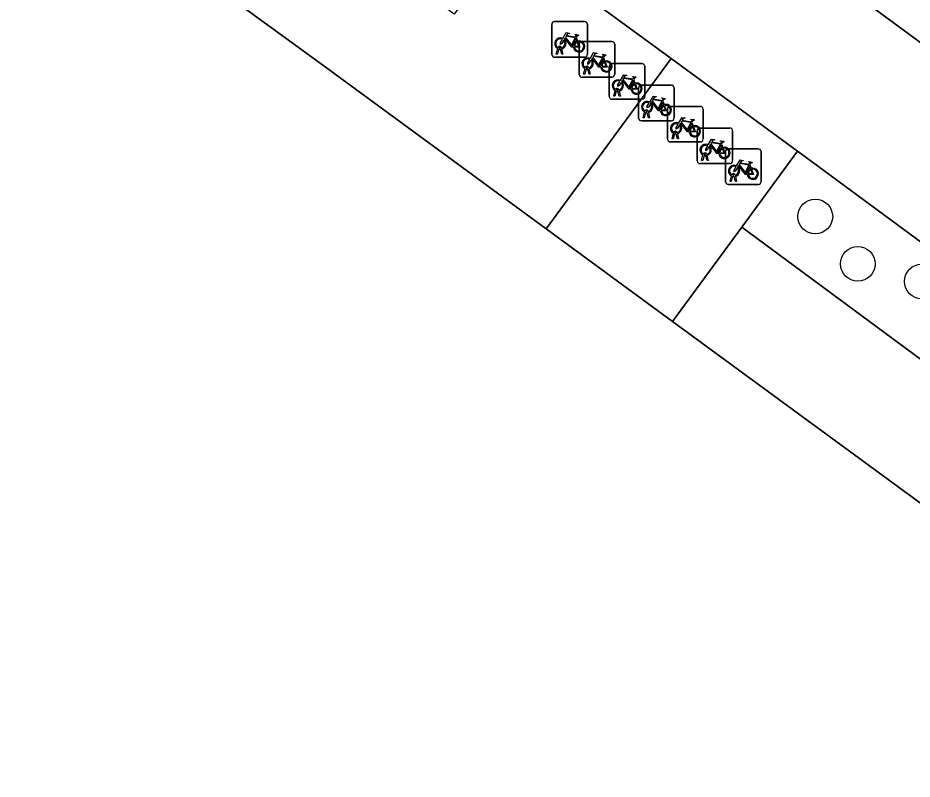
# Model space of a CAD drawing. Extents: x 161087 to 161926, y 382572 to 383873.
# Drawn here: x 161339.62 to 161364.75, y 383527.74 to 383549.12 of the extents above; entities that cross this region are included whole.
import ezdxf

# ---------------------------------------------------------------- set-up
doc = ezdxf.new("R2010")
doc.units = 0
for name, color, linetype in [('IMGEO_Boom', 7, 'Continuous'), ('IMGEO_Fietsenrek', 7, 'Continuous'), ('IMGEO_Fietspad_gesloten', 7, 'Continuous'), ('IMGEO_Groenvoorziening', 7, 'Continuous'), ('IMGEO_Pand', 7, 'Continuous'), ('IMGEO_Voetgangersgebied_open', 7, 'Continuous'), ('IMGEO_Voetpad_gesloten', 7, 'Continuous'), ('IMGEO_Voetpad_open', 7, 'Continuous')]:
    doc.layers.add(name, color=color, linetype=linetype)

msp = doc.modelspace()

# ---------------------------------------------------------------- linework, layer by layer
at = {"layer": 'IMGEO_Boom'}
for centre in [(161362.026, 383543.541), (161363.221, 383542.212), (161365.019, 383541.719)]:
    msp.add_circle(centre, 0.489, dxfattribs=at)
at = {"layer": 'IMGEO_Fietsenrek'}
for p, q in [((161354.623, 383548.092), (161354.623, 383548.933)), ((161354.623, 383548.933), (161354.623, 383548.092)), ((161354.698, 383549.017), (161355.539, 383549.017)), ((161355.539, 383549.017), (161354.698, 383549.017)), ((161355.623, 383548.942), (161355.623, 383548.101)), ((161355.623, 383548.101), (161355.623, 383548.942)), ((161355.31, 383548.566), (161355.346, 383548.471)), ((161355.465, 383548.455), (161356.306, 383548.455)), ((161356.306, 383548.455), (161355.465, 383548.455)), ((161354.75, 383548.101), (161354.789, 383548.261)), ((161354.819, 383548.249), (161354.784, 383548.101)), ((161354.861, 383548.273), (161354.86, 383548.277)), ((161354.902, 383548.101), (161354.868, 383548.243)), ((161354.892, 383548.284), (161354.893, 383548.277)), ((161354.9, 383548.247), (161354.935, 383548.101)), ((161355.39, 383547.53), (161355.39, 383548.371)), ((161355.39, 383548.371), (161355.39, 383547.53)), ((161356.39, 383548.38), (161356.39, 383547.539)), ((161356.39, 383547.539), (161356.39, 383548.38)), ((161355.548, 383548.017), (161354.707, 383548.017)), ((161354.707, 383548.017), (161355.548, 383548.017)), ((161354.784, 383548.101), (161354.75, 383548.101)), ((161354.935, 383548.101), (161354.902, 383548.101)), ((161356.077, 383548.004), (161356.113, 383547.909)), ((161355.517, 383547.539), (161355.556, 383547.699)), ((161355.586, 383547.687), (161355.551, 383547.539)), ((161355.628, 383547.711), (161355.627, 383547.715)), ((161355.669, 383547.539), (161355.635, 383547.681)), ((161355.659, 383547.722), (161355.66, 383547.715)), ((161355.667, 383547.685), (161355.702, 383547.539)), ((161356.237, 383546.91), (161356.237, 383547.751)), ((161356.237, 383547.751), (161356.237, 383546.91)), ((161356.312, 383547.835), (161357.153, 383547.835)), ((161357.153, 383547.835), (161356.312, 383547.835)), ((161357.237, 383547.76), (161357.237, 383546.919)), ((161357.237, 383546.919), (161357.237, 383547.76)), ((161356.315, 383547.455), (161355.474, 383547.455)), ((161355.474, 383547.455), (161356.315, 383547.455)), ((161355.551, 383547.539), (161355.517, 383547.539)), ((161355.702, 383547.539), (161355.669, 383547.539)), ((161356.924, 383547.384), (161356.96, 383547.289)), ((161357.135, 383547.232), (161357.976, 383547.232)), ((161357.976, 383547.232), (161357.135, 383547.232)), ((161356.364, 383546.919), (161356.403, 383547.079)), ((161356.398, 383546.919), (161356.364, 383546.919)), ((161356.433, 383547.067), (161356.398, 383546.919)), ((161356.475, 383547.091), (161356.474, 383547.095)), ((161356.516, 383546.919), (161356.482, 383547.061)), ((161356.506, 383547.102), (161356.507, 383547.095)), ((161356.514, 383547.065), (161356.549, 383546.919)), ((161356.549, 383546.919), (161356.516, 383546.919)), ((161357.06, 383546.307), (161357.06, 383547.148)), ((161357.06, 383547.148), (161357.06, 383546.307)), ((161358.06, 383547.157), (161358.06, 383546.316)), ((161358.06, 383546.316), (161358.06, 383547.157)), ((161357.162, 383546.835), (161356.321, 383546.835)), ((161356.321, 383546.835), (161357.162, 383546.835)), ((161357.747, 383546.781), (161357.783, 383546.686)), ((161357.187, 383546.316), (161357.226, 383546.476)), ((161357.256, 383546.464), (161357.221, 383546.316)), ((161357.298, 383546.488), (161357.297, 383546.492)), ((161357.339, 383546.316), (161357.305, 383546.458)), ((161357.329, 383546.499), (161357.33, 383546.492)), ((161357.337, 383546.462), (161357.372, 383546.316)), ((161357.874, 383545.71), (161357.874, 383546.551)), ((161357.874, 383546.551), (161357.874, 383545.71)), ((161357.949, 383546.635), (161358.79, 383546.635)), ((161358.79, 383546.635), (161357.949, 383546.635)), ((161358.874, 383546.56), (161358.874, 383545.719)), ((161358.874, 383545.719), (161358.874, 383546.56)), ((161357.985, 383546.232), (161357.144, 383546.232)), ((161357.144, 383546.232), (161357.985, 383546.232)), ((161357.221, 383546.316), (161357.187, 383546.316)), ((161357.372, 383546.316), (161357.339, 383546.316)), ((161358.561, 383546.184), (161358.597, 383546.089)), ((161358.705, 383545.102), (161358.705, 383545.943)), ((161358.705, 383545.943), (161358.705, 383545.102)), ((161358.78, 383546.027), (161359.621, 383546.027)), ((161359.621, 383546.027), (161358.78, 383546.027)), ((161359.705, 383545.952), (161359.705, 383545.111)), ((161359.705, 383545.111), (161359.705, 383545.952)), ((161358.001, 383545.719), (161358.04, 383545.879)), ((161358.035, 383545.719), (161358.001, 383545.719)), ((161358.07, 383545.867), (161358.035, 383545.719)), ((161358.112, 383545.891), (161358.111, 383545.895)), ((161358.153, 383545.719), (161358.119, 383545.861)), ((161358.143, 383545.902), (161358.144, 383545.895)), ((161358.151, 383545.865), (161358.186, 383545.719)), ((161358.186, 383545.719), (161358.153, 383545.719)), ((161358.799, 383545.635), (161357.958, 383545.635)), ((161357.958, 383545.635), (161358.799, 383545.635)), ((161359.392, 383545.576), (161359.428, 383545.481)), ((161359.579, 383545.442), (161360.42, 383545.442)), ((161360.42, 383545.442), (161359.579, 383545.442)), ((161358.832, 383545.111), (161358.871, 383545.271)), ((161358.901, 383545.259), (161358.866, 383545.111)), ((161358.943, 383545.283), (161358.942, 383545.287)), ((161358.984, 383545.111), (161358.95, 383545.253)), ((161358.974, 383545.294), (161358.975, 383545.287)), ((161358.982, 383545.257), (161359.017, 383545.111)), ((161359.504, 383544.517), (161359.504, 383545.358)), ((161359.504, 383545.358), (161359.504, 383544.517)), ((161360.504, 383545.367), (161360.504, 383544.526)), ((161360.504, 383544.526), (161360.504, 383545.367)), ((161359.63, 383545.027), (161358.789, 383545.027)), ((161358.789, 383545.027), (161359.63, 383545.027)), ((161358.866, 383545.111), (161358.832, 383545.111)), ((161359.017, 383545.111), (161358.984, 383545.111)), ((161360.191, 383544.991), (161360.227, 383544.896)), ((161359.631, 383544.526), (161359.67, 383544.686)), ((161359.7, 383544.674), (161359.665, 383544.526)), ((161359.742, 383544.698), (161359.741, 383544.702)), ((161359.783, 383544.526), (161359.749, 383544.668)), ((161359.773, 383544.709), (161359.774, 383544.702)), ((161359.781, 383544.672), (161359.816, 383544.526)), ((161360.429, 383544.442), (161359.588, 383544.442)), ((161359.588, 383544.442), (161360.429, 383544.442)), ((161359.665, 383544.526), (161359.631, 383544.526)), ((161359.816, 383544.526), (161359.783, 383544.526))]:
    msp.add_line(p, q, dxfattribs=at)
for points in [[(161354.936, 383548.543), (161355.031, 383548.707), (161355.117, 383548.693), (161355.119, 383548.684), (161355.063, 383548.673), (161355.036, 383548.628), (161355.292, 383548.587)], [(161354.957, 383548.491), (161354.905, 383548.401), (161354.865, 383548.376), (161354.866, 383548.423), (161354.921, 383548.517)], [(161355.232, 383548.299), (161355.182, 383548.299), (161354.991, 383548.55), (161354.972, 383548.518)], [(161355.279, 383548.562), (161355.022, 383548.603), (161355.005, 383548.574), (161355.172, 383548.354), (161355.279, 383548.562)], [(161355.327, 383548.464), (161355.297, 383548.541), (161355.188, 383548.323), (161355.231, 383548.323)], [(161355.261, 383548.323), (161355.381, 383548.322), (161355.337, 383548.436)], [(161355.357, 383548.443), (161355.412, 383548.298), (161355.262, 383548.298)], [(161355.292, 383548.587), (161355.317, 383548.636), (161355.311, 383548.64), (161355.288, 383548.644), (161355.276, 383548.651), (161355.275, 383548.654), (161355.277, 383548.659), (161355.372, 383548.644), (161355.374, 383548.634), (161355.364, 383548.621), (161355.352, 383548.615), (161355.338, 383548.621), (161355.31, 383548.566)], [(161355.724, 383547.929), (161355.672, 383547.839), (161355.632, 383547.814), (161355.633, 383547.861), (161355.688, 383547.955)], [(161355.703, 383547.981), (161355.798, 383548.145), (161355.884, 383548.131), (161355.886, 383548.122), (161355.83, 383548.111), (161355.803, 383548.066), (161356.059, 383548.025)], [(161355.999, 383547.737), (161355.949, 383547.737), (161355.758, 383547.988), (161355.739, 383547.956)], [(161356.046, 383548), (161355.789, 383548.041), (161355.772, 383548.012), (161355.939, 383547.792), (161356.046, 383548)], [(161356.094, 383547.902), (161356.064, 383547.979), (161355.955, 383547.761), (161355.998, 383547.761)], [(161356.059, 383548.025), (161356.084, 383548.074), (161356.078, 383548.078), (161356.055, 383548.082), (161356.043, 383548.089), (161356.042, 383548.092), (161356.044, 383548.097), (161356.139, 383548.082), (161356.141, 383548.072), (161356.131, 383548.059), (161356.119, 383548.053), (161356.105, 383548.059), (161356.077, 383548.004)], [(161356.028, 383547.761), (161356.148, 383547.76), (161356.104, 383547.874)], [(161356.124, 383547.881), (161356.179, 383547.736), (161356.029, 383547.736)], [(161356.55, 383547.361), (161356.645, 383547.525), (161356.731, 383547.511), (161356.733, 383547.502), (161356.677, 383547.491), (161356.65, 383547.446), (161356.906, 383547.405)], [(161356.893, 383547.38), (161356.636, 383547.421), (161356.619, 383547.392), (161356.786, 383547.172), (161356.893, 383547.38)], [(161356.906, 383547.405), (161356.931, 383547.454), (161356.925, 383547.458), (161356.902, 383547.462), (161356.89, 383547.469), (161356.889, 383547.472), (161356.891, 383547.477), (161356.986, 383547.462), (161356.988, 383547.452), (161356.978, 383547.439), (161356.966, 383547.433), (161356.952, 383547.439), (161356.924, 383547.384)], [(161356.571, 383547.309), (161356.519, 383547.219), (161356.479, 383547.194), (161356.48, 383547.241), (161356.535, 383547.335)], [(161356.846, 383547.117), (161356.796, 383547.117), (161356.605, 383547.368), (161356.586, 383547.336)], [(161356.941, 383547.282), (161356.911, 383547.359), (161356.802, 383547.141), (161356.845, 383547.141)], [(161356.875, 383547.141), (161356.995, 383547.14), (161356.951, 383547.254)], [(161356.971, 383547.261), (161357.026, 383547.116), (161356.876, 383547.116)], [(161357.373, 383546.758), (161357.468, 383546.922), (161357.554, 383546.908), (161357.556, 383546.899), (161357.5, 383546.888), (161357.473, 383546.843), (161357.729, 383546.802)], [(161357.394, 383546.706), (161357.342, 383546.616), (161357.302, 383546.591), (161357.303, 383546.638), (161357.358, 383546.732)], [(161357.669, 383546.514), (161357.619, 383546.514), (161357.428, 383546.765), (161357.409, 383546.733)], [(161357.716, 383546.777), (161357.459, 383546.818), (161357.442, 383546.789), (161357.609, 383546.569), (161357.716, 383546.777)], [(161357.764, 383546.679), (161357.734, 383546.756), (161357.625, 383546.538), (161357.668, 383546.538)], [(161357.794, 383546.658), (161357.849, 383546.513), (161357.699, 383546.513)], [(161357.729, 383546.802), (161357.754, 383546.851), (161357.748, 383546.855), (161357.725, 383546.859), (161357.713, 383546.866), (161357.712, 383546.869), (161357.714, 383546.874), (161357.809, 383546.859), (161357.811, 383546.849), (161357.801, 383546.836), (161357.789, 383546.83), (161357.775, 383546.836), (161357.747, 383546.781)], [(161357.698, 383546.538), (161357.818, 383546.537), (161357.774, 383546.651)], [(161358.187, 383546.161), (161358.282, 383546.325), (161358.368, 383546.311), (161358.37, 383546.302), (161358.314, 383546.291), (161358.287, 383546.246), (161358.543, 383546.205)], [(161358.483, 383545.917), (161358.433, 383545.917), (161358.242, 383546.168), (161358.223, 383546.136)], [(161358.53, 383546.18), (161358.273, 383546.221), (161358.256, 383546.192), (161358.423, 383545.972), (161358.53, 383546.18)], [(161358.578, 383546.082), (161358.548, 383546.159), (161358.439, 383545.941), (161358.482, 383545.941)], [(161358.543, 383546.205), (161358.568, 383546.254), (161358.562, 383546.258), (161358.539, 383546.262), (161358.527, 383546.269), (161358.526, 383546.272), (161358.528, 383546.277), (161358.623, 383546.262), (161358.625, 383546.252), (161358.615, 383546.239), (161358.603, 383546.233), (161358.589, 383546.239), (161358.561, 383546.184)], [(161358.208, 383546.109), (161358.156, 383546.019), (161358.116, 383545.994), (161358.117, 383546.041), (161358.172, 383546.135)], [(161358.512, 383545.941), (161358.632, 383545.94), (161358.588, 383546.054)], [(161358.608, 383546.061), (161358.663, 383545.916), (161358.513, 383545.916)], [(161359.018, 383545.553), (161359.113, 383545.717), (161359.199, 383545.703), (161359.201, 383545.694), (161359.145, 383545.683), (161359.118, 383545.638), (161359.374, 383545.597)], [(161359.374, 383545.597), (161359.399, 383545.646), (161359.393, 383545.65), (161359.37, 383545.654), (161359.358, 383545.661), (161359.357, 383545.664), (161359.359, 383545.669), (161359.454, 383545.654), (161359.456, 383545.644), (161359.446, 383545.631), (161359.434, 383545.625), (161359.42, 383545.631), (161359.392, 383545.576)], [(161359.039, 383545.501), (161358.987, 383545.411), (161358.947, 383545.386), (161358.948, 383545.433), (161359.003, 383545.527)], [(161359.314, 383545.309), (161359.264, 383545.309), (161359.073, 383545.56), (161359.054, 383545.528)], [(161359.361, 383545.572), (161359.104, 383545.613), (161359.087, 383545.584), (161359.254, 383545.364), (161359.361, 383545.572)], [(161359.409, 383545.474), (161359.379, 383545.551), (161359.27, 383545.333), (161359.313, 383545.333)], [(161359.343, 383545.333), (161359.463, 383545.332), (161359.419, 383545.446)], [(161359.439, 383545.453), (161359.494, 383545.308), (161359.344, 383545.308)], [(161359.838, 383544.916), (161359.786, 383544.826), (161359.746, 383544.801), (161359.747, 383544.848), (161359.802, 383544.942)], [(161359.817, 383544.968), (161359.912, 383545.132), (161359.998, 383545.118), (161360, 383545.109), (161359.944, 383545.098), (161359.917, 383545.053), (161360.173, 383545.012)], [(161360.113, 383544.724), (161360.063, 383544.724), (161359.872, 383544.975), (161359.853, 383544.943)], [(161360.16, 383544.987), (161359.903, 383545.028), (161359.886, 383544.999), (161360.053, 383544.779), (161360.16, 383544.987)], [(161360.208, 383544.889), (161360.178, 383544.966), (161360.069, 383544.748), (161360.112, 383544.748)], [(161360.173, 383545.012), (161360.198, 383545.061), (161360.192, 383545.065), (161360.169, 383545.069), (161360.157, 383545.076), (161360.156, 383545.079), (161360.158, 383545.084), (161360.253, 383545.069), (161360.255, 383545.059), (161360.245, 383545.046), (161360.233, 383545.04), (161360.219, 383545.046), (161360.191, 383544.991)], [(161360.142, 383544.748), (161360.262, 383544.747), (161360.218, 383544.861)], [(161360.238, 383544.868), (161360.293, 383544.723), (161360.143, 383544.723)]]:
    msp.add_lwpolyline(points, dxfattribs=at)
for centre, radius, start, end in [((161354.701, 383548.939), 0.0779, 92.4484, 184.2845), ((161354.701, 383548.939), 0.0779, 92.4484, 184.2845), ((161355.545, 383548.939), 0.0779, 2.4484, 94.2845), ((161355.545, 383548.939), 0.0779, 2.4484, 94.2845), ((161354.863, 383548.402), 0.159, 62.6766, 242.1369), ((161354.863, 383548.402), 0.129, 63.3192, 238.903), ((161354.863, 383548.402), 0.129, 283.6043, 43.4302), ((161354.863, 383548.402), 0.159, 283.5766, 46.6042), ((161355.39, 383548.318), 0.159, 113.3408, 178.3217), ((161355.39, 383548.318), 0.159, 187.0065, 105.7708), ((161355.39, 383548.318), 0.129, 113.923, 177.9556), ((161355.39, 383548.318), 0.129, 188.6715, 104.5883), ((161355.468, 383548.377), 0.0779, 92.4484, 184.2845), ((161355.468, 383548.377), 0.0779, 92.4484, 184.2845), ((161356.312, 383548.377), 0.0779, 2.4484, 94.2845), ((161356.312, 383548.377), 0.0779, 2.4484, 94.2845), ((161354.843, 383548.273), 0.0499, 12.8025, 158.6934), ((161354.863, 383548.402), 0.159, 253.9967, 271.7867), ((161354.843, 383548.273), 0.0174, 12.8025, 163.4502), ((161354.863, 383548.402), 0.129, 253.415, 269.0204), ((161354.701, 383548.095), 0.0779, 182.4484, 274.2845), ((161354.701, 383548.095), 0.0779, 182.4484, 274.2845), ((161355.63, 383547.84), 0.159, 62.6766, 242.1369), ((161355.63, 383547.84), 0.129, 63.3192, 238.903), ((161355.545, 383548.095), 0.0779, 272.4484, 4.2845), ((161355.545, 383548.095), 0.0779, 272.4484, 4.2845), ((161355.63, 383547.84), 0.129, 283.6043, 43.4302), ((161355.63, 383547.84), 0.159, 283.5766, 46.6042), ((161356.157, 383547.756), 0.159, 187.0065, 105.7708), ((161355.61, 383547.711), 0.0499, 12.8025, 158.6934), ((161355.63, 383547.84), 0.159, 253.9967, 271.7867), ((161355.61, 383547.711), 0.0174, 12.8025, 163.4502), ((161355.63, 383547.84), 0.129, 253.415, 269.0204), ((161356.157, 383547.756), 0.159, 113.3408, 178.3217), ((161356.157, 383547.756), 0.129, 113.923, 177.9556), ((161356.157, 383547.756), 0.129, 188.6715, 104.5883), ((161356.315, 383547.757), 0.0779, 92.4484, 184.2845), ((161356.315, 383547.757), 0.0779, 92.4484, 184.2845), ((161357.159, 383547.757), 0.0779, 2.4484, 94.2845), ((161357.159, 383547.757), 0.0779, 2.4484, 94.2845), ((161355.468, 383547.533), 0.0779, 182.4484, 274.2845), ((161355.468, 383547.533), 0.0779, 182.4484, 274.2845), ((161356.312, 383547.533), 0.0779, 272.4484, 4.2845), ((161356.312, 383547.533), 0.0779, 272.4484, 4.2845), ((161356.477, 383547.22), 0.159, 62.6766, 242.1369), ((161356.477, 383547.22), 0.129, 63.3192, 238.903), ((161356.477, 383547.22), 0.129, 283.6043, 43.4302), ((161356.477, 383547.22), 0.159, 283.5766, 46.6042), ((161357.004, 383547.136), 0.159, 113.3408, 178.3217), ((161357.004, 383547.136), 0.159, 187.0065, 105.7708), ((161357.004, 383547.136), 0.129, 113.923, 177.9556), ((161357.004, 383547.136), 0.129, 188.6715, 104.5883), ((161357.138, 383547.154), 0.0779, 92.4484, 184.2845), ((161357.138, 383547.154), 0.0779, 92.4484, 184.2845), ((161357.982, 383547.154), 0.0779, 2.4484, 94.2845), ((161357.982, 383547.154), 0.0779, 2.4484, 94.2845), ((161356.315, 383546.913), 0.0779, 182.4484, 274.2845), ((161356.315, 383546.913), 0.0779, 182.4484, 274.2845), ((161356.457, 383547.091), 0.0499, 12.8025, 158.6934), ((161356.477, 383547.22), 0.159, 253.9967, 271.7867), ((161356.457, 383547.091), 0.0174, 12.8025, 163.4502), ((161356.477, 383547.22), 0.129, 253.415, 269.0204), ((161357.159, 383546.913), 0.0779, 272.4484, 4.2845), ((161357.159, 383546.913), 0.0779, 272.4484, 4.2845), ((161357.3, 383546.617), 0.159, 62.6766, 242.1369), ((161357.3, 383546.617), 0.129, 63.3192, 238.903), ((161357.3, 383546.617), 0.129, 283.6043, 43.4302), ((161357.3, 383546.617), 0.159, 283.5766, 46.6042), ((161357.827, 383546.533), 0.159, 113.3408, 178.3217), ((161357.827, 383546.533), 0.159, 187.0065, 105.7708), ((161357.827, 383546.533), 0.129, 188.6715, 104.5883), ((161357.28, 383546.488), 0.0499, 12.8025, 158.6934), ((161357.3, 383546.617), 0.159, 253.9967, 271.7867), ((161357.28, 383546.488), 0.0174, 12.8025, 163.4502), ((161357.3, 383546.617), 0.129, 253.415, 269.0204), ((161357.827, 383546.533), 0.129, 113.923, 177.9556), ((161357.952, 383546.557), 0.0779, 92.4484, 184.2845), ((161357.952, 383546.557), 0.0779, 92.4484, 184.2845), ((161358.796, 383546.557), 0.0779, 2.4484, 94.2845), ((161358.796, 383546.557), 0.0779, 2.4484, 94.2845), ((161357.138, 383546.31), 0.0779, 182.4484, 274.2845), ((161357.138, 383546.31), 0.0779, 182.4484, 274.2845), ((161358.114, 383546.02), 0.159, 62.6766, 242.1369), ((161357.982, 383546.31), 0.0779, 272.4484, 4.2845), ((161357.982, 383546.31), 0.0779, 272.4484, 4.2845), ((161358.114, 383546.02), 0.129, 63.3192, 238.903), ((161358.094, 383545.891), 0.0499, 12.8025, 158.6934), ((161358.094, 383545.891), 0.0174, 12.8025, 163.4502), ((161358.114, 383546.02), 0.129, 283.6043, 43.4302), ((161358.114, 383546.02), 0.159, 283.5766, 46.6042), ((161358.641, 383545.936), 0.159, 113.3408, 178.3217), ((161358.641, 383545.936), 0.159, 187.0065, 105.7708), ((161358.641, 383545.936), 0.129, 113.923, 177.9556), ((161358.641, 383545.936), 0.129, 188.6715, 104.5883), ((161358.783, 383545.949), 0.0779, 92.4484, 184.2845), ((161358.783, 383545.949), 0.0779, 92.4484, 184.2845), ((161359.627, 383545.949), 0.0779, 2.4484, 94.2845), ((161359.627, 383545.949), 0.0779, 2.4484, 94.2845), ((161357.952, 383545.713), 0.0779, 182.4484, 274.2845), ((161357.952, 383545.713), 0.0779, 182.4484, 274.2845), ((161358.114, 383546.02), 0.159, 253.9967, 271.7867), ((161358.114, 383546.02), 0.129, 253.415, 269.0204), ((161358.796, 383545.713), 0.0779, 272.4484, 4.2845), ((161358.796, 383545.713), 0.0779, 272.4484, 4.2845), ((161358.945, 383545.412), 0.159, 62.6766, 242.1369), ((161358.945, 383545.412), 0.129, 63.3192, 238.903), ((161358.945, 383545.412), 0.129, 283.6043, 43.4302), ((161358.945, 383545.412), 0.159, 283.5766, 46.6042), ((161359.472, 383545.328), 0.159, 113.3408, 178.3217), ((161359.472, 383545.328), 0.159, 187.0065, 105.7708), ((161359.472, 383545.328), 0.129, 113.923, 177.9556), ((161359.472, 383545.328), 0.129, 188.6715, 104.5883), ((161359.582, 383545.364), 0.0779, 92.4484, 184.2845), ((161359.582, 383545.364), 0.0779, 92.4484, 184.2845), ((161360.426, 383545.364), 0.0779, 2.4484, 94.2845), ((161360.426, 383545.364), 0.0779, 2.4484, 94.2845), ((161358.925, 383545.283), 0.0499, 12.8025, 158.6934), ((161358.945, 383545.412), 0.159, 253.9967, 271.7867), ((161358.925, 383545.283), 0.0174, 12.8025, 163.4502), ((161358.945, 383545.412), 0.129, 253.415, 269.0204), ((161358.783, 383545.105), 0.0779, 182.4484, 274.2845), ((161358.783, 383545.105), 0.0779, 182.4484, 274.2845), ((161359.744, 383544.827), 0.159, 62.6766, 242.1369), ((161359.744, 383544.827), 0.129, 63.3192, 238.903), ((161359.627, 383545.105), 0.0779, 272.4484, 4.2845), ((161359.627, 383545.105), 0.0779, 272.4484, 4.2845), ((161359.744, 383544.827), 0.129, 283.6043, 43.4302), ((161359.744, 383544.827), 0.159, 283.5766, 46.6042), ((161360.271, 383544.743), 0.159, 187.0065, 105.7708), ((161359.724, 383544.698), 0.0499, 12.8025, 158.6934), ((161359.744, 383544.827), 0.159, 253.9967, 271.7867), ((161359.724, 383544.698), 0.0174, 12.8025, 163.4502), ((161359.744, 383544.827), 0.129, 253.415, 269.0204), ((161360.271, 383544.743), 0.159, 113.3408, 178.3217), ((161360.271, 383544.743), 0.129, 113.923, 177.9556), ((161360.271, 383544.743), 0.129, 188.6715, 104.5883), ((161359.582, 383544.52), 0.0779, 182.4484, 274.2845), ((161359.582, 383544.52), 0.0779, 182.4484, 274.2845), ((161360.426, 383544.52), 0.0779, 272.4484, 4.2845), ((161360.426, 383544.52), 0.0779, 272.4484, 4.2845)]:
    msp.add_arc(centre, radius, start, end, dxfattribs=at)
at = {"layer": 'IMGEO_Fietspad_gesloten'}
for points in [[(161364.353, 383548.887), (161356.248, 383554.848), (161356.043, 383555.001), (161351.43, 383558.426)], [(161351.783, 383552.513), (161353.394, 383551.332), (161357.975, 383547.977), (161361.525, 383545.377), (161361.552, 383545.357), (161370.397, 383538.844), (161376.98, 383533.997), (161385.44, 383527.768), (161389.846, 383524.524), (161390.737, 383523.876), (161397.212, 383519.166), (161405.313, 383513.273), (161410.994, 383509.141), (161416.2, 383505.354), (161419.886, 383502.673), (161420.068, 383502.829), (161421.053, 383503.674), (161423.006, 383505.35), (161423.21, 383505.528), (161396.168, 383525.461), (161395.411, 383526.019), (161384.036, 383534.394), (161364.353, 383548.887)]]:
    msp.add_lwpolyline(points, dxfattribs=at)
at = {"layer": 'IMGEO_Groenvoorziening'}
msp.add_lwpolyline([(161361.525, 383545.377), (161359.96, 383543.243), (161368.823, 383536.697), (161370.397, 383538.844), (161361.552, 383545.357)], close=True, dxfattribs=at)
at = {"layer": 'IMGEO_Pand'}
msp.add_lwpolyline([(161374.723, 383528.36), (161358.018, 383540.596), (161354.469, 383543.195), (161348.11, 383547.853), (161344.073, 383550.789), (161343.791, 383550.761), (161324.935, 383548.905)], dxfattribs=at)
at = {"layer": 'IMGEO_Voetgangersgebied_open'}
msp.add_lwpolyline([(161304.155, 383565.778), (161306.422, 383544.348), (161305.994, 383544.303), (161305.99, 383544.343), (161305.662, 383544.309), (161303.88, 383544.123), (161304.51, 383541.685), (161306.212, 383541.87), (161322.782, 383543.676), (161325.425, 383543.964), (161324.935, 383548.905), (161343.791, 383550.761), (161344.073, 383550.789), (161348.11, 383547.853), (161354.469, 383543.195), (161357.975, 383547.977), (161353.394, 383551.332), (161351.878, 383549.224), (161346.129, 383553.448), (161347.908, 383555.85)], dxfattribs=at)
at = {"layer": 'IMGEO_Voetpad_gesloten'}
msp.add_lwpolyline([(161361.525, 383545.377), (161357.975, 383547.977), (161354.469, 383543.195), (161358.018, 383540.596), (161359.96, 383543.243)], close=True, dxfattribs=at)
at = {"layer": 'IMGEO_Voetpad_open'}
for points in [[(161361.784, 383554.138), (161357.636, 383557.181), (161356.043, 383555.001), (161356.248, 383554.848), (161364.353, 383548.887), (161384.036, 383534.394), (161385.302, 383536.102), (161385.611, 383536.518), (161385.533, 383536.576), (161373.37, 383545.571)], [(161370.397, 383538.844), (161368.823, 383536.697), (161359.96, 383543.243), (161358.018, 383540.596), (161374.723, 383528.36), (161376.617, 383530.914), (161375.37, 383531.83), (161376.98, 383533.997)]]:
    msp.add_lwpolyline(points, close=True, dxfattribs=at)

doc.saveas('drawing.dxf')
